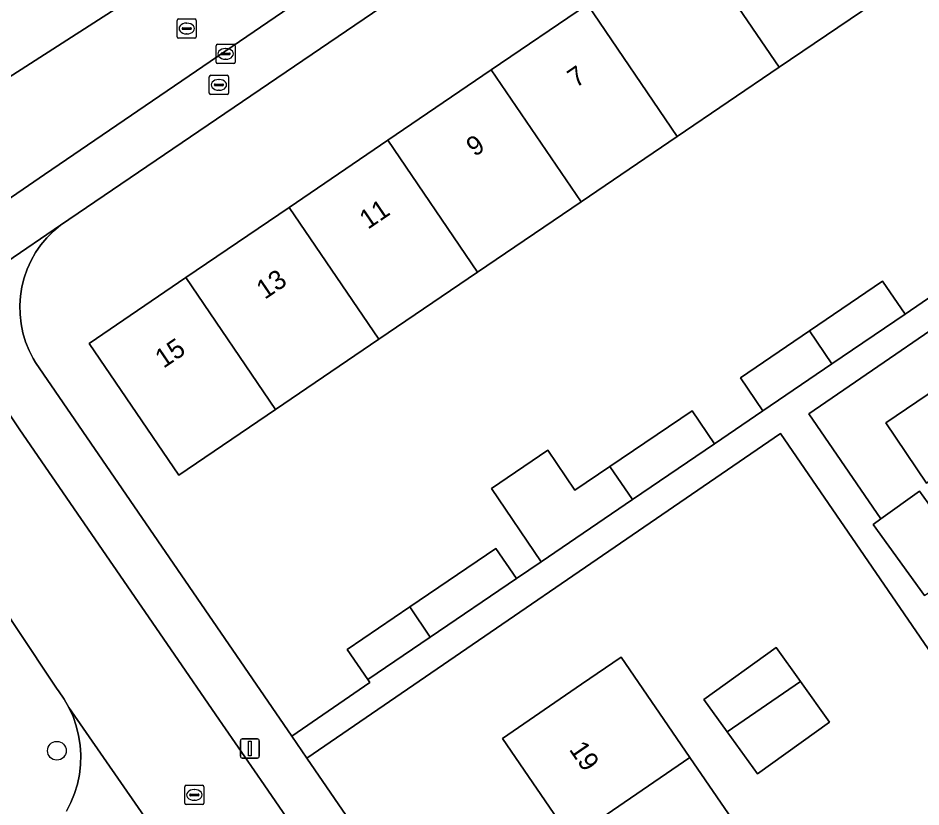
# Model space of a CAD drawing. Extents: x 157445 to 158888, y 383061 to 384688.
# Drawn here: x 158526.42 to 158573.49, y 383815.55 to 383856.69 of the extents above; entities that cross this region are included whole.
import ezdxf

# ---------------------------------------------------------------- set-up
doc = ezdxf.new("R2010")
doc.units = 0
for name, color, linetype in [('IMGEO_Boom', 7, 'Continuous'), ('IMGEO_Brandkraan', 7, 'Continuous'), ('IMGEO_Erf', 7, 'Continuous'), ('IMGEO_Kolk', 7, 'Continuous'), ('IMGEO_Lichtmast', 7, 'Continuous'), ('IMGEO_Pand', 7, 'Continuous'), ('IMGEO_Pand_nummerreeks', 7, 'Continuous'), ('IMGEO_Rijbaan_lokaal_open', 7, 'Continuous'), ('IMGEO_Rioolput', 7, 'Continuous'), ('IMGEO_Voetpad_open', 7, 'Continuous')]:
    doc.layers.add(name, color=color, linetype=linetype)

msp = doc.modelspace()

# ---------------------------------------------------------------- linework, layer by layer
at = {"layer": 'IMGEO_Boom'}
msp.add_circle((158528.441, 383818.483), 0.489, dxfattribs=at)
at = {"layer": 'IMGEO_Brandkraan'}
for p, q in [((158536.39, 383852.783), (158536.39, 383853.635)), ((158536.465, 383853.709), (158537.317, 383853.709)), ((158537.391, 383853.635), (158537.391, 383852.783)), ((158536.649, 383853.203), (158536.649, 383853.215)), ((158537.087, 383853.166), (158536.689, 383853.166)), ((158536.692, 383853.252), (158537.09, 383853.252)), ((158536.878, 383853.489), (158536.903, 383853.489)), ((158537.133, 383853.215), (158537.133, 383853.203)), ((158537.317, 383852.709), (158536.465, 383852.709)), ((158536.901, 383852.929), (158536.876, 383852.929))]:
    msp.add_line(p, q, dxfattribs=at)
for points in [[(158536.39, 383852.783), (158536.39, 383853.635)], [(158536.465, 383853.709), (158537.317, 383853.709)], [(158537.391, 383853.635), (158537.391, 383852.783)], [(158537.317, 383852.709), (158536.465, 383852.709)]]:
    msp.add_lwpolyline(points, dxfattribs=at)
for centre, radius, start, end in [((158536.467, 383853.633), 0.0765, 91.552, 178.448), ((158536.467, 383853.633), 0.0765, 91.552, 178.448), ((158537.315, 383853.633), 0.0765, 1.552, 88.448), ((158537.315, 383853.633), 0.0765, 1.552, 88.448), ((158536.689, 383853.212), 0.0403, 85.8775, 175.7526), ((158536.686, 383853.202), 0.0366, 178.938, 274.7102), ((158537.09, 383853.209), 0.043, 264.8664, 352.4533), ((158537.094, 383853.214), 0.0386, 1.7309, 96.639), ((158536.467, 383852.785), 0.0765, 181.552, 268.448), ((158536.467, 383852.785), 0.0765, 181.552, 268.448), ((158537.315, 383852.785), 0.0765, 271.552, 358.448), ((158537.315, 383852.785), 0.0765, 271.552, 358.448)]:
    msp.add_arc(centre, radius, start, end, dxfattribs=at)
for centre, major_axis, ratio, start_param, end_param in [((158536.877, 383853.209), (-0.387, 0.002), 0.722429, 4.712389, 7.853982), ((158536.902, 383853.209), (-0.39, 0.002), 0.717154, 1.570796, 4.712389)]:
    msp.add_ellipse(centre, major_axis=major_axis, ratio=ratio, start_param=start_param, end_param=end_param, dxfattribs=at)
at = {"layer": 'IMGEO_Erf'}
for points in [[(158568.871, 383873.262), (158528.629, 383845.889), (158528.259, 383845.578), (158527.917, 383845.235), (158527.608, 383844.862), (158527.334, 383844.464), (158527.096, 383844.043), (158526.896, 383843.602), (158526.737, 383843.145), (158526.619, 383842.676), (158526.544, 383842.198), (158526.512, 383841.715), (158526.522, 383841.232), (158526.577, 383840.751), (158526.673, 383840.277), (158526.812, 383839.813), (158526.992, 383839.364), (158527.211, 383838.933), (158527.331, 383838.73), (158540.693, 383819.242), (158544.765, 383822.035), (158544.656, 383822.195), (158543.585, 383823.769), (158546.841, 383825.984), (158551.329, 383829.037), (158552.399, 383827.463), (158553.69, 383828.341), (158551.097, 383832.152), (158554.036, 383834.151), (158555.455, 383832.067), (158557.273, 383833.303), (158561.559, 383836.217), (158562.733, 383834.493), (158565.258, 383836.211), (158564.086, 383837.934), (158567.685, 383840.382), (158571.492, 383842.971), (158572.664, 383841.249), (158575.67, 383843.294)], [(158652.33, 383756.474), (158588.131, 383850.092), (158567.654, 383836.05), (158571.408, 383830.575), (158573.424, 383832.026), (158576.135, 383828.259), (158578.989, 383824.295), (158576.754, 383822.686), (158578.543, 383820.201), (158580.458, 383821.58), (158583.127, 383817.685), (158585.845, 383813.72)], [(158585.092, 383807.429), (158566.166, 383835.03), (158541.477, 383818.099), (158588.168, 383750)], [(158555.26, 383813.895), (158551.676, 383819.118), (158555.799, 383821.947), (158557.859, 383823.36), (158561.443, 383818.137), (158565.065, 383812.858)]]:
    msp.add_lwpolyline(points, dxfattribs=at)
for points in [[(158530.126, 383839.729), (158535.163, 383843.155), (158540.551, 383846.82), (158545.696, 383850.32), (158551.089, 383853.989), (158556.108, 383857.403), (158561.414, 383861.012), (158566.951, 383864.779), (158572.372, 383868.466), (158577.058, 383861.579), (158571.636, 383857.892), (158566.098, 383854.127), (158560.791, 383850.518), (158555.771, 383847.105), (158550.378, 383843.438), (158545.231, 383839.939), (158539.842, 383836.275), (158534.805, 383832.85)], [(158573.792, 383832.431), (158571.663, 383835.588), (158575.979, 383838.497), (158578.108, 383835.34)], [(158562.183, 383821.16), (158565.946, 383823.861), (158567.214, 383822.096), (158568.735, 383819.977), (158564.972, 383817.275), (158563.393, 383819.475)]]:
    msp.add_lwpolyline(points, close=True, dxfattribs=at)
at = {"layer": 'IMGEO_Kolk'}
for p, q in [((158536.741, 383854.4), (158536.741, 383855.252)), ((158536.816, 383855.326), (158537.668, 383855.326)), ((158537.229, 383855.106), (158537.254, 383855.106)), ((158537.742, 383855.252), (158537.742, 383854.4)), ((158537, 383854.82), (158537, 383854.832)), ((158537.438, 383854.783), (158537.04, 383854.783)), ((158537.043, 383854.869), (158537.441, 383854.869)), ((158537.484, 383854.832), (158537.484, 383854.82)), ((158537.668, 383854.326), (158536.816, 383854.326)), ((158537.252, 383854.546), (158537.227, 383854.546))]:
    msp.add_line(p, q, dxfattribs=at)
for points in [[(158536.741, 383854.4), (158536.741, 383855.252)], [(158536.816, 383855.326), (158537.668, 383855.326)], [(158537.742, 383855.252), (158537.742, 383854.4)], [(158537.668, 383854.326), (158536.816, 383854.326)]]:
    msp.add_lwpolyline(points, dxfattribs=at)
for centre, radius, start, end in [((158536.818, 383855.25), 0.0765, 91.552, 178.448), ((158536.818, 383855.25), 0.0765, 91.552, 178.448), ((158537.666, 383855.25), 0.0765, 1.552, 88.448), ((158537.666, 383855.25), 0.0765, 1.552, 88.448), ((158537.04, 383854.829), 0.0403, 85.8775, 175.7526), ((158537.037, 383854.819), 0.0366, 178.938, 274.7102), ((158537.441, 383854.826), 0.043, 264.8664, 352.4533), ((158537.445, 383854.831), 0.0386, 1.7309, 96.639), ((158536.818, 383854.402), 0.0765, 181.552, 268.448), ((158536.818, 383854.402), 0.0765, 181.552, 268.448), ((158537.666, 383854.402), 0.0765, 271.552, 358.448), ((158537.666, 383854.402), 0.0765, 271.552, 358.448)]:
    msp.add_arc(centre, radius, start, end, dxfattribs=at)
for centre, major_axis, ratio, start_param, end_param in [((158537.228, 383854.826), (-0.387, 0.002), 0.722429, 4.712389, 7.853982), ((158537.253, 383854.826), (-0.39, 0.002), 0.717154, 1.570796, 4.712389)]:
    msp.add_ellipse(centre, major_axis=major_axis, ratio=ratio, start_param=start_param, end_param=end_param, dxfattribs=at)
at = {"layer": 'IMGEO_Lichtmast'}
for p, q in [((158538.008, 383818.201), (158538.008, 383819.001)), ((158538.008, 383819.001), (158538.008, 383818.201)), ((158538.108, 383819.101), (158538.898, 383819.101)), ((158538.898, 383819.101), (158538.108, 383819.101)), ((158538.998, 383819.001), (158538.998, 383818.201)), ((158538.998, 383818.201), (158538.998, 383819.001)), ((158538.898, 383818.101), (158538.108, 383818.101)), ((158538.108, 383818.101), (158538.898, 383818.101))]:
    msp.add_line(p, q, dxfattribs=at)
msp.add_lwpolyline([(158538.428, 383818.976), (158538.578, 383818.976), (158538.578, 383818.226), (158538.428, 383818.226), (158538.428, 383818.976)], dxfattribs=at)
for centre, start, end in [((158538.108, 383819.001), 90, 180), ((158538.108, 383819.001), 90, 180), ((158538.898, 383819.001), 0, 90), ((158538.898, 383819.001), 360, 90), ((158538.108, 383818.201), 180, 270), ((158538.108, 383818.201), 180, 270), ((158538.898, 383818.201), 270, 0), ((158538.898, 383818.201), 270, 0)]:
    msp.add_arc(centre, 0.1, start, end, dxfattribs=at)
at = {"layer": 'IMGEO_Pand'}
for points in [[(158571.636, 383857.892), (158566.951, 383864.779), (158561.414, 383861.012), (158566.098, 383854.127)], [(158560.791, 383850.518), (158566.098, 383854.127), (158561.414, 383861.012), (158556.108, 383857.403)], [(158560.791, 383850.518), (158556.108, 383857.403), (158551.089, 383853.989), (158555.771, 383847.105)], [(158551.089, 383853.989), (158545.696, 383850.32), (158550.378, 383843.438), (158555.771, 383847.105)], [(158545.231, 383839.939), (158550.378, 383843.438), (158545.696, 383850.32), (158540.551, 383846.82)], [(158535.163, 383843.155), (158539.842, 383836.275), (158545.231, 383839.939), (158540.551, 383846.82)], [(158535.163, 383843.155), (158530.126, 383839.729), (158534.805, 383832.85), (158539.842, 383836.275)], [(158572.664, 383841.249), (158571.492, 383842.971), (158567.685, 383840.382), (158568.857, 383838.659)], [(158568.857, 383838.659), (158567.685, 383840.382), (158564.086, 383837.934), (158565.258, 383836.211)], [(158573.792, 383832.431), (158578.108, 383835.34), (158575.979, 383838.497), (158571.663, 383835.588)], [(158562.733, 383834.493), (158561.559, 383836.217), (158557.273, 383833.303), (158558.447, 383831.577)], [(158558.447, 383831.577), (158557.273, 383833.303), (158555.455, 383832.067), (158554.036, 383834.151), (158551.097, 383832.152), (158553.69, 383828.341)], [(158573.424, 383832.026), (158571.408, 383830.575), (158571.009, 383830.288), (158573.681, 383826.576), (158576.135, 383828.259)], [(158552.399, 383827.463), (158551.329, 383829.037), (158546.841, 383825.984), (158547.911, 383824.41)], [(158547.911, 383824.41), (158546.841, 383825.984), (158543.585, 383823.769), (158544.656, 383822.195)], [(158563.393, 383819.475), (158567.214, 383822.096), (158565.946, 383823.861), (158562.183, 383821.16)], [(158555.26, 383813.895), (158561.443, 383818.137), (158557.859, 383823.36), (158555.799, 383821.947), (158551.676, 383819.118)], [(158563.393, 383819.475), (158564.972, 383817.275), (158568.735, 383819.977), (158567.214, 383822.096)], [(158565.065, 383812.858), (158561.443, 383818.137), (158555.26, 383813.895), (158558.882, 383808.616)]]:
    msp.add_lwpolyline(points, close=True, dxfattribs=at)
at = {"layer": 'IMGEO_Rijbaan_lokaal_open'}
for points in [[(158449.947, 383795.092), (158500, 383829.439), (158508.486, 383835.304), (158510.32, 383836.555), (158514.057, 383839.129), (158522.388, 383844.838), (158527.791, 383848.527), (158562.787, 383872.413)], [(158531.781, 383857.345), (158517.87, 383848.431), (158509.812, 383843.362), (158507.938, 383842.073), (158502.782, 383838.529), (158500, 383836.616), (158479.356, 383822.423)], [(158511.042, 383854.76), (158517.87, 383848.431), (158531.781, 383857.345)], [(158541.954, 383812.764), (158539.247, 383816.698), (158536.726, 383820.364), (158534.552, 383823.524), (158526.509, 383835.216), (158524.702, 383837.898), (158523.408, 383839.801), (158518.55, 383836.445), (158523.621, 383828.97), (158526.325, 383824.906), (158528.459, 383821.699), (158528.534, 383821.602), (158528.823, 383821.18), (158529.074, 383820.733), (158537.194, 383809.012)], [(158537.194, 383809.012), (158529.074, 383820.733), (158529.284, 383820.266), (158529.451, 383819.782), (158529.575, 383819.285), (158529.653, 383818.779), (158529.686, 383818.268), (158529.673, 383817.756), (158529.615, 383817.248), (158529.511, 383816.746), (158529.363, 383816.256), (158529.172, 383815.781), (158528.939, 383815.325)]]:
    msp.add_lwpolyline(points, dxfattribs=at)
at = {"layer": 'IMGEO_Rioolput'}
for p, q in [((158534.711, 383855.722), (158534.711, 383856.574)), ((158534.786, 383856.648), (158535.638, 383856.648)), ((158535.712, 383856.574), (158535.712, 383855.722)), ((158534.97, 383856.142), (158534.97, 383856.154)), ((158535.408, 383856.105), (158535.01, 383856.105)), ((158535.013, 383856.191), (158535.411, 383856.191)), ((158535.199, 383856.428), (158535.224, 383856.428)), ((158535.454, 383856.154), (158535.454, 383856.142)), ((158535.638, 383855.648), (158534.786, 383855.648)), ((158535.222, 383855.868), (158535.197, 383855.868)), ((158535.109, 383815.754), (158535.109, 383816.606)), ((158535.184, 383816.68), (158536.036, 383816.68)), ((158535.597, 383816.46), (158535.622, 383816.46)), ((158536.11, 383816.606), (158536.11, 383815.754)), ((158535.368, 383816.174), (158535.368, 383816.186)), ((158535.806, 383816.137), (158535.408, 383816.137)), ((158535.411, 383816.223), (158535.809, 383816.223)), ((158535.852, 383816.186), (158535.852, 383816.174)), ((158536.036, 383815.68), (158535.184, 383815.68)), ((158535.62, 383815.9), (158535.595, 383815.9))]:
    msp.add_line(p, q, dxfattribs=at)
for points in [[(158534.711, 383855.722), (158534.711, 383856.574)], [(158534.786, 383856.648), (158535.638, 383856.648)], [(158535.712, 383856.574), (158535.712, 383855.722)], [(158535.638, 383855.648), (158534.786, 383855.648)], [(158535.109, 383815.754), (158535.109, 383816.606)], [(158535.184, 383816.68), (158536.036, 383816.68)], [(158536.11, 383816.606), (158536.11, 383815.754)], [(158536.036, 383815.68), (158535.184, 383815.68)]]:
    msp.add_lwpolyline(points, dxfattribs=at)
for centre, radius, start, end in [((158534.788, 383856.572), 0.0765, 91.552, 178.448), ((158534.788, 383856.572), 0.0765, 91.552, 178.448), ((158535.636, 383856.572), 0.0765, 1.552, 88.448), ((158535.636, 383856.572), 0.0765, 1.552, 88.448), ((158535.01, 383856.151), 0.0403, 85.8775, 175.7526), ((158535.007, 383856.141), 0.0366, 178.938, 274.7102), ((158535.411, 383856.148), 0.043, 264.8664, 352.4533), ((158535.415, 383856.153), 0.0386, 1.7309, 96.639), ((158534.788, 383855.724), 0.0765, 181.552, 268.448), ((158534.788, 383855.724), 0.0765, 181.552, 268.448), ((158535.636, 383855.724), 0.0765, 271.552, 358.448), ((158535.636, 383855.724), 0.0765, 271.552, 358.448), ((158535.186, 383816.604), 0.0765, 91.552, 178.448), ((158535.186, 383816.604), 0.0765, 91.552, 178.448), ((158536.034, 383816.604), 0.0765, 1.552, 88.448), ((158536.034, 383816.604), 0.0765, 1.552, 88.448), ((158535.408, 383816.183), 0.0403, 85.8775, 175.7526), ((158535.405, 383816.173), 0.0366, 178.938, 274.7102), ((158535.809, 383816.18), 0.043, 264.8664, 352.4533), ((158535.813, 383816.185), 0.0386, 1.7309, 96.639), ((158535.186, 383815.756), 0.0765, 181.552, 268.448), ((158535.186, 383815.756), 0.0765, 181.552, 268.448), ((158536.034, 383815.756), 0.0765, 271.552, 358.448), ((158536.034, 383815.756), 0.0765, 271.552, 358.448)]:
    msp.add_arc(centre, radius, start, end, dxfattribs=at)
for centre, major_axis, ratio, start_param, end_param in [((158535.198, 383856.148), (-0.387, 0.002), 0.722429, 4.712389, 7.853982), ((158535.223, 383856.148), (-0.39, 0.002), 0.717154, 1.570796, 4.712389), ((158535.596, 383816.18), (-0.387, 0.002), 0.722429, 4.712389, 7.853982), ((158535.621, 383816.18), (-0.39, 0.002), 0.717154, 1.570796, 4.712389)]:
    msp.add_ellipse(centre, major_axis=major_axis, ratio=ratio, start_param=start_param, end_param=end_param, dxfattribs=at)
at = {"layer": 'IMGEO_Voetpad_open'}
for points in [[(158395.719, 383754.902), (158500, 383826.37), (158512.351, 383834.835), (158516.431, 383837.632), (158518.182, 383836.999), (158523.052, 383840.324), (158523.013, 383842.069), (158528.629, 383845.889), (158568.871, 383873.262)], [(158562.787, 383872.413), (158527.791, 383848.527), (158522.388, 383844.838), (158522.97, 383843.988), (158514.639, 383838.279), (158514.057, 383839.129), (158510.32, 383836.555), (158508.486, 383835.304), (158500, 383829.439), (158449.947, 383795.092)], [(158573.681, 383826.576), (158571.009, 383830.288), (158571.408, 383830.575), (158567.654, 383836.05), (158588.131, 383850.092)], [(158541.477, 383818.099), (158540.693, 383819.242), (158527.331, 383838.73), (158527.211, 383838.933), (158526.992, 383839.364), (158526.812, 383839.813), (158526.673, 383840.277), (158526.577, 383840.751), (158526.522, 383841.232), (158526.512, 383841.715), (158526.544, 383842.198), (158526.619, 383842.676), (158526.737, 383843.145), (158526.896, 383843.602), (158527.096, 383844.043), (158527.334, 383844.464), (158527.608, 383844.862), (158527.917, 383845.235), (158528.259, 383845.578), (158528.629, 383845.889), (158523.013, 383842.069)], [(158575.67, 383843.294), (158572.664, 383841.249), (158568.857, 383838.659), (158565.258, 383836.211), (158562.733, 383834.493), (158558.447, 383831.577), (158553.69, 383828.341), (158552.399, 383827.463), (158547.911, 383824.41), (158544.656, 383822.195), (158544.765, 383822.035), (158540.693, 383819.242), (158541.477, 383818.099), (158566.166, 383835.03), (158585.092, 383807.429)], [(158528.939, 383815.325), (158529.172, 383815.781), (158529.363, 383816.256), (158529.511, 383816.746), (158529.615, 383817.248), (158529.673, 383817.756), (158529.686, 383818.268), (158529.653, 383818.779), (158529.575, 383819.285), (158529.451, 383819.782), (158529.284, 383820.266), (158529.074, 383820.733), (158528.823, 383821.18), (158528.534, 383821.602), (158528.459, 383821.699), (158526.325, 383824.906), (158523.621, 383828.97), (158518.55, 383836.445), (158518.182, 383836.999), (158516.431, 383837.632), (158512.351, 383834.835), (158524.482, 383816.758), (158525.796, 383814.841)], [(158524.702, 383837.898), (158526.509, 383835.216), (158534.552, 383823.524), (158536.726, 383820.364), (158539.247, 383816.698), (158541.954, 383812.764)], [(158588.168, 383750), (158541.477, 383818.099)]]:
    msp.add_lwpolyline(points, dxfattribs=at)

# ---------------------------------------------------------------- texts
at = {"layer": 'IMGEO_Pand_nummerreeks'}
for s, rotation, p in [('7', 34.2247, (158555.506, 383853.027)), ('9', 34.2247, (158550.226, 383849.435)), ('11', 34.2247, (158544.659, 383845.647)), ('13', 34.2247, (158539.284, 383841.991)), ('15', 34.2247, (158534.003, 383838.399)), ('19', 304.458, (158555.12, 383818.553))]:
    msp.add_text(s, height=1, rotation=rotation, dxfattribs=at).set_placement(p)

doc.saveas('drawing.dxf')
